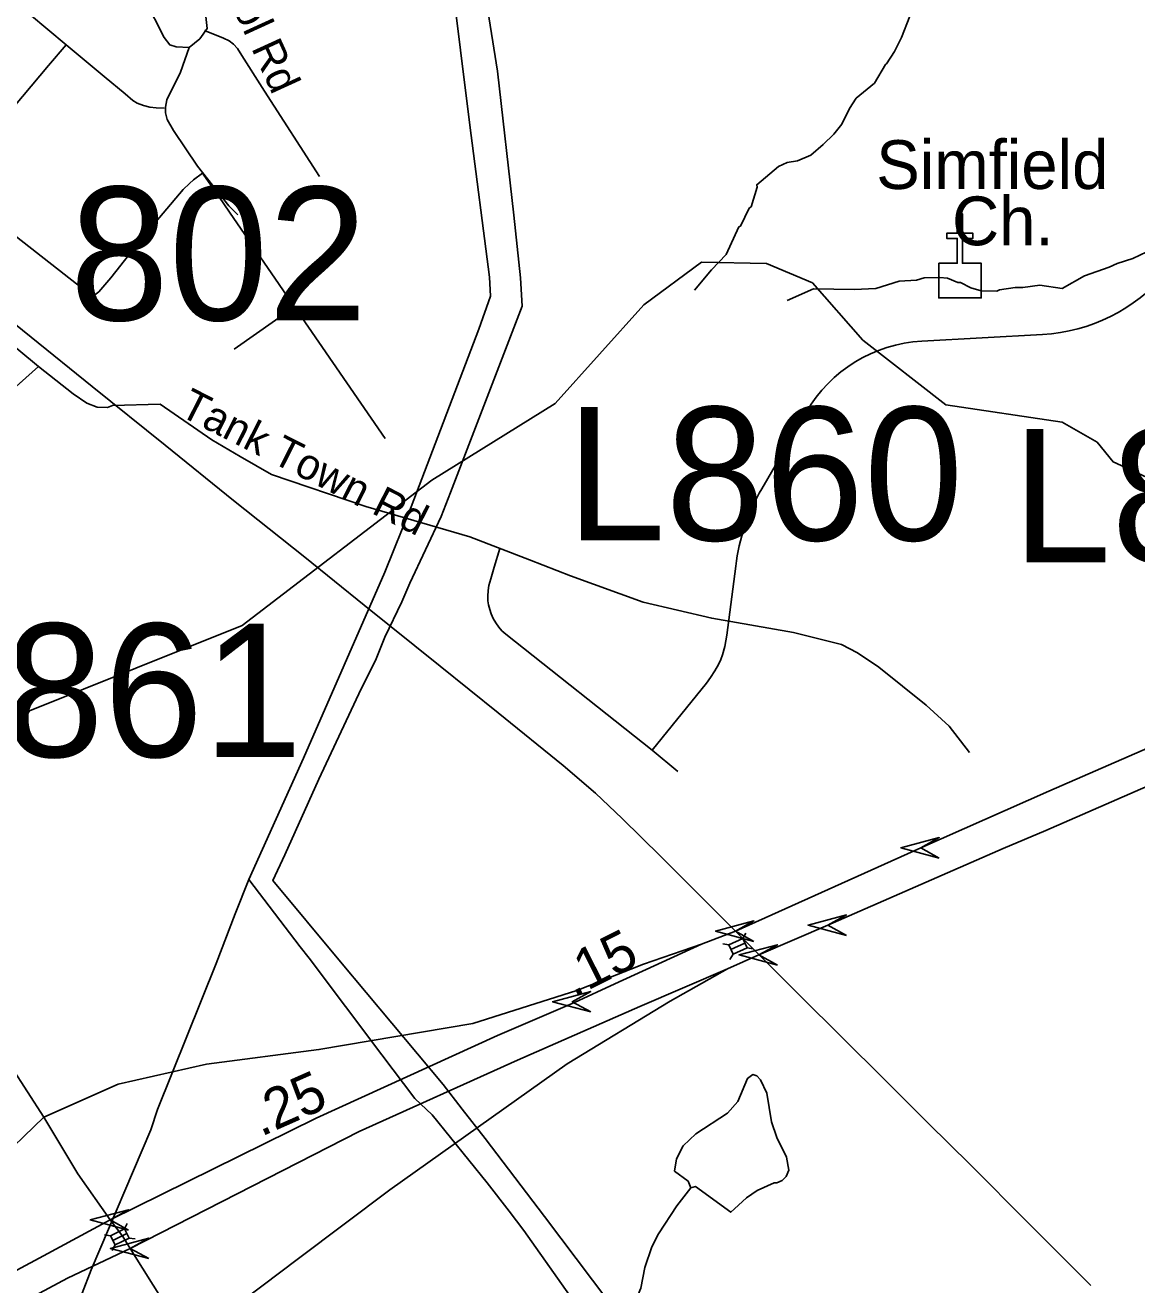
# Model space of a CAD drawing. Extents: x 1383679 to 1536984, y 460658 to 651027.
# Drawn here: x 1488551 to 1491967, y 496464 to 500337 of the extents above; entities that cross this region are included whole.
import ezdxf

# ---------------------------------------------------------------- set-up
doc = ezdxf.new("R2010")
doc.units = 0
for name, color, linetype in [('Exist Cultural Church CELL', 7, 'Continuous'), ('Exist Cultural Church Label', 7, 'Continuous'), ('Exist Hydrographic Creek Single Shore', 7, 'Continuous'), ('Exist Hydrographic Misc Water Feature', 7, 'Continuous'), ('Exist Railroad Mainline', 7, 'Continuous'), ('Exist Road Non-System Type 51', 7, 'Continuous'), ('Exist Road Non-System Type 51 Label', 7, 'Continuous'), ('Exist Road Primary Interstate Divided Center Attributed', 7, 'Continuous'), ('Exist Road Primary Interstate Ramp 1 Lane Attributed', 7, 'Continuous'), ('Exist Road Primary Interstate Structure Cantilever Sign Attributed CELL', 7, 'Continuous'), ('Exist Road Primary Interstate Structure Cantilever Sign Number Label', 7, 'Continuous'), ('Exist Road Primary Interstate Structure Standard Bridge CELL', 7, 'Continuous'), ('Exist Road Secondary Mileage Hundredths English Label', 7, 'Continuous'), ('Exist Road Secondary Structure Standard Bridge Attributed CELL', 7, 'Continuous'), ('Exist Road Secondary Structure Standard Bridge Number Label', 7, 'Continuous'), ('Exist Road Secondary Type 51 Attributed', 7, 'Continuous'), ('Exist Utilities Electrical Transmission Line', 7, 'Continuous')]:
    doc.layers.add(name, color=color, linetype=linetype)

msp = doc.modelspace()

# ---------------------------------------------------------------- linework, layer by layer
at = {"layer": 'Exist Cultural Church CELL'}
msp.add_lwpolyline([(1491358.2, 499604.4), (1491415.1, 499604.5), (1491415.1, 499680.7), (1491383.1, 499680.7), (1491383.1, 499696.6), (1491415.1, 499696.6), (1491415.1, 499756.8), (1491431.2, 499756.8), (1491431.2, 499696.6), (1491463.2, 499696.6), (1491463.2, 499680.7), (1491431.2, 499680.7), (1491431.2, 499604.5), (1491488.8, 499604.4), (1491488.8, 499498), (1491358.2, 499498)], close=True, dxfattribs=at)
at = {"layer": 'Exist Hydrographic Creek Single Shore'}
for points in [[(1488462.2, 498075.2), (1488564.3, 498228.5), (1489218.1, 498490.3), (1489801, 498938), (1490180.1, 499173.3), (1490452.1, 499476.4), (1490629, 499607.4), (1490829, 499603.4), (1490970, 499544.7), (1491125, 499367.7)], [(1493064, 498173.3), (1492733, 498337.5), (1492602, 498474.6), (1492286.9, 498563.1), (1492189, 498696.3), (1492182, 498765.4), (1492101, 498898.3), (1491894, 498994.4), (1491845, 499054.4), (1491738, 499115.7), (1491380, 499168.9), (1491125, 499367.7)]]:
    msp.add_lwpolyline(points, dxfattribs=at)
at = {"layer": 'Exist Hydrographic Misc Water Feature'}
for points in [[(1490607.4, 499521.7), (1490660.2, 499584.5), (1490705.1, 499631.6), (1490744, 499716.3), (1490748.7, 499718.7), (1490775.8, 499774.2), (1490781.9, 499778.1), (1490800.6, 499839), (1490799.2, 499845.8), (1490866.2, 499902.4), (1490892.5, 499913.9), (1490924.6, 499919.3), (1490965, 499936.5), (1491003.5, 499969.7), (1491036.1, 500001.1), (1491060.7, 500032.6), (1491083.7, 500080.1), (1491104.3, 500111.7), (1491161.2, 500158.6), (1491194.6, 500215.9), (1491198.3, 500217.8), (1491222.5, 500255.5), (1491244.2, 500298.2), (1491269.4, 500364.2)], [(1490892.4, 499490.2), (1490973.1, 499526.4), (1491098.4, 499523.5), (1491165.1, 499526.6), (1491237.2, 499549.5), (1491289.6, 499552.1), (1491313.8, 499559.6), (1491361.7, 499560.7), (1491385.7, 499558.2), (1491417.5, 499545.5), (1491425.5, 499545.4), (1491457.2, 499528.8), (1491489, 499520.2), (1491537, 499519.2), (1491545.1, 499523), (1491593.1, 499530), (1491617.1, 499529.6), (1491669.3, 499537), (1491737.1, 499527.2), (1491805.9, 499565.9), (1491882.4, 499592.3), (1491906.6, 499603.9), (1491954.9, 499618.9), (1492019.4, 499649.6)], [(1490596.3, 496761.9), (1490610.4, 496765.6), (1490719.2, 496686.5), (1490731.1, 496697.3), (1490767.7, 496730.5), (1490800.2, 496753.9), (1490852.6, 496776.9), (1490860.6, 496776.7), (1490876.8, 496784.4), (1490889, 496796.1), (1490897.4, 496816), (1490890.1, 496856.1), (1490861.3, 496916.7), (1490844.2, 496965), (1490829.9, 497053.3), (1490810.7, 497093.7), (1490798.9, 497105.9), (1490787, 497110.1), (1490770.8, 497098.4), (1490741.4, 497027), (1490708.8, 496991.7), (1490611.5, 496927.6), (1490572.8, 496890.4), (1490552, 496850.8), (1490546.7, 496813.4), (1490588.7, 496782.1), (1490596.3, 496761.9)], [(1490234.8, 495879.5), (1490244.2, 495916.9), (1490273.2, 495972.3), (1490364, 496114.5), (1490370.3, 496130.4), (1490408.9, 496161.7), (1490438.1, 496225.1), (1490429.8, 496421.3), (1490442.4, 496453), (1490455.6, 496516.7), (1490476.8, 496580.3), (1490497.7, 496619.9), (1490553.2, 496706.8), (1490596.3, 496761.9)]]:
    msp.add_lwpolyline(points, dxfattribs=at)
at = {"layer": 'Exist Railroad Mainline'}
msp.add_lwpolyline([(1488382.1, 499527.6), (1488569, 499376.9), (1488756.6, 499225.6), (1488981.4, 499045.2), (1489191.6, 498875.3), (1489410.2, 498700.4), (1489592.6, 498553.1), (1489826.1, 498366.2), (1490004.3, 498222.6), (1490204.4, 498059.8), (1490303.8, 497974.8), (1490385.6, 497897.6), (1490503.9, 497780.8), (1490733.4, 497551), (1490767.8, 497516.7), (1490932.1, 497352.4), (1491190.7, 497095.4), (1491220.1, 497066), (1491325.7, 496960.7), (1491456, 496832.1), (1491633.3, 496654), (1491826.2, 496461.8)], dxfattribs=at)
at = {"layer": 'Exist Road Non-System Type 51'}
for p, q in [((1488563.9, 500370.8), (1488677.1, 500276)), ((1489193.1, 499340.1), (1489378.9, 499470.9)), ((1489378.9, 499470.9), (1489656.9, 499065.8)), ((1488405, 499440.3), (1488592.4, 499287.1)), ((1491306.1, 499365.1), (1491677.5, 499385.6)), ((1490814.7, 498911.2), (1490951.5, 499147.5)), ((1489992.1, 498669.8), (1490009.2, 498727.8)), ((1490707.6, 498461), (1490734.5, 498673.4)), ((1490477.6, 498107.2), (1490556.9, 498041.9))]:
    msp.add_line(p, q, dxfattribs=at)
for points in [[(1488860.4, 500864.8), (1488950.5, 500704.3), (1488982.6, 500581), (1489022.7, 500517.5), (1489087.6, 500411.9), (1489106.5, 500363.1), (1489110.6, 500326.6), (1489087.6, 500294.1), (1489055.4, 500267.6)], [(1488819.4, 500615.5), (1488820.9, 500607.9), (1488822.4, 500571.8), (1488842.6, 500547.9), (1488867.7, 500505.3), (1488892.9, 500468.7), (1488919.6, 500414), (1488977.8, 500299), (1488995.5, 500276.6), (1489015.4, 500270.4), (1489055.4, 500267.6)], [(1489101.9, 500319.7), (1489160.8, 500296.8), (1489177.6, 500288.1), (1489191.4, 500278.3), (1489203.1, 500264.7), (1489216.6, 500243.2), (1489279.1, 500144.9), (1489286.4, 500133.8), (1489455.2, 499871.8)], [(1488677.1, 500276), (1488622.5, 500213.1), (1488489.6, 500053.3)], [(1488677.1, 500276), (1488793.5, 500179.2), (1488858.4, 500125.2), (1488882, 500105.1), (1488895.4, 500096.8), (1488914.5, 500089.2), (1488934.6, 500084), (1488953.6, 500082.4), (1488977.9, 500081.6)], [(1489055.4, 500267.6), (1489028, 500192.1), (1488986.5, 500106.7), (1488982.2, 500084.8), (1488981.9, 500066.8), (1488987.5, 500046.7), (1489007, 500012.4), (1489081, 499903.1), (1489177, 499781.3), (1489204.7, 499753)], [(1488524.9, 499685.7), (1488731.9, 499522.8), (1488751.1, 499509.9), (1488765.1, 499507.8), (1488776.9, 499516.3), (1488789.6, 499531.3), (1488814.4, 499560.2), (1488914, 499685.7), (1489036.2, 499831.5), (1489055.5, 499849.7), (1489068.4, 499861.5), (1489096.1, 499881.2)], [(1489096.1, 499881.2), (1489100.4, 499875), (1489145.9, 499809.5), (1489179.4, 499761.8), (1489378.9, 499470.9)], [(1488090.6, 498839.6), (1488163.4, 498878.3), (1488228, 498917.2), (1488292.7, 498960.2), (1488329.3, 498989.4), (1488386.4, 499052.5), (1488437.9, 499143.7), (1488484.8, 499191), (1488592.4, 499287.1)], [(1488592.4, 499287.1), (1488699, 499203.3), (1488740.6, 499174.6), (1488772.4, 499162), (1488804.4, 499161.5), (1488819.9, 499166.7), (1488965.9, 499170.9), (1489124.5, 499061.9), (1489211.9, 499010), (1489308.3, 498955), (1489597.9, 498856.3), (1489917.6, 498762.9), (1490100.7, 498692.8), (1490184.4, 498659.9)], [(1489992.1, 498669.8), (1489981.5, 498633.8), (1489976.1, 498613.9), (1489973.6, 498598.2), (1489972.4, 498580.9), (1489973.1, 498566.8), (1489975.1, 498553.8), (1489978.6, 498540.4), (1489983.4, 498527), (1489989.6, 498512.1), (1489997.6, 498498.8), (1490007, 498485.3), (1490016, 498474.8), (1490028.2, 498464.2), (1490477.6, 498107.2)], [(1490184.4, 498659.9), (1490226.4, 498643.4), (1490450.4, 498562.9), (1490660.8, 498513.1), (1490912.2, 498469), (1491059.8, 498432.7), (1491108.9, 498406.7), (1491174.5, 498362.6), (1491319.3, 498245.8), (1491390.4, 498180.9), (1491453.2, 498100.5)], [(1490477.6, 498107.2), (1490644.6, 498313.9), (1490656.9, 498331.2), (1490670.2, 498351.3), (1490682, 498371), (1490688.6, 498385.9), (1490693.9, 498400.4), (1490701.2, 498426), (1490707.6, 498461)]]:
    msp.add_lwpolyline(points, dxfattribs=at)
for centre, radius, start, end in [((1491648.2, 499917.9), 533.1, 273.1549, 6.6609), ((1491330.2, 498928.2), 437.6, 93.1549, 149.9185), ((1491362, 498594.2), 632.5, 149.9185, 172.8006)]:
    msp.add_arc(centre, radius, start, end, dxfattribs=at)
at = {"layer": 'Exist Road Primary Interstate Divided Center Attributed'}
for points in [[(1492453.7, 498311.9), (1491696.9, 497981.5), (1491303.1, 497807.3), (1490733.4, 497551)], [(1490708.8, 497435.4), (1490806, 497477.7), (1491017.8, 497569.6), (1491556.5, 497804.6), (1491687.3, 497860.3), (1492421.5, 498181.5)], [(1490733.4, 497551), (1490629.3, 497510.8)], [(1490629.3, 497510.8), (1490363.3, 497388.9), (1490239, 497331.7), (1490002.4, 497230.2), (1489445.4, 496975.7), (1488812, 496662.9)], [(1488874, 496575.5), (1489577.8, 496934.8), (1490064.4, 497154), (1490439.7, 497319.8), (1490708.8, 497435.4)], [(1488812, 496662.9), (1488607.8, 496553), (1488279, 496376.2), (1487950.7, 496191.5), (1487464.4, 495911.7), (1487350.6, 495839.1)], [(1487242.1, 495650.2), (1487506.3, 495820.9), (1488021.2, 496122.4), (1488305.7, 496283.1), (1488681, 496483.9), (1488874, 496575.5)]]:
    msp.add_lwpolyline(points, dxfattribs=at)
at = {"layer": 'Exist Road Primary Interstate Ramp 1 Lane Attributed'}
for points in [[(1490629.3, 497510.8), (1490450.9, 497449.5), (1490246.1, 497368.3), (1489926.4, 497266.8), (1489453.7, 497186.7), (1489108.5, 497141.6), (1488836.7, 497081), (1488608.4, 496979.5)], [(1489052.9, 496289.4), (1489390.5, 496544.6), (1489671.9, 496756.1), (1490216.6, 497142.8), (1490532.7, 497335.3), (1490708.8, 497435.4)], [(1488608.4, 496979.5), (1488452.8, 496829.3), (1488258.4, 496647.4), (1488027.4, 496427.5), (1487939.4, 496342.3), (1487646.4, 496073.1), (1487350.6, 495839.1)]]:
    msp.add_lwpolyline(points, dxfattribs=at)
at = {"layer": 'Exist Road Primary Interstate Structure Cantilever Sign Attributed CELL'}
for points in [[(1491359.9, 497775.7), (1491242.1, 497807.3), (1491359.9, 497838.9), (1491303.1, 497807.3)], [(1491074.6, 497538), (1490956.9, 497569.6), (1491074.6, 497601.1), (1491017.8, 497569.6)], [(1490289.2, 497302.6), (1490171.5, 497334.1), (1490289.2, 497365.7), (1490232.4, 497334.1)]]:
    msp.add_lwpolyline(points, close=True, dxfattribs=at)
at = {"layer": 'Exist Road Primary Interstate Structure Standard Bridge CELL'}
for p, q in [((1490756.4, 497528.3), (1490765.9, 497544.6)), ((1490694.7, 497512.3), (1490713.2, 497508.7)), ((1490716.8, 497463.6), (1490726.3, 497479.9)), ((1490719.7, 497494.3), (1490762.9, 497514)), ((1490769.4, 497499.8), (1490787.9, 497496.2)), ((1488856, 496635.4), (1488864.8, 496652.1)), ((1488794.9, 496617.2), (1488813.5, 496614.2)), ((1488820.6, 496600.1), (1488863.1, 496621.3)), ((1488870, 496607.5), (1488888.6, 496604.5)), ((1488818.8, 496569.3), (1488827.7, 496586))]:
    msp.add_line(p, q, dxfattribs=at)
for points in [[(1490726.3, 497479.9), (1490769.5, 497499.6), (1490756.4, 497528.4), (1490713.2, 497508.7)], [(1488827.7, 496586), (1488870.1, 496607.2), (1488856, 496635.5), (1488813.5, 496614.2)]]:
    msp.add_lwpolyline(points, close=True, dxfattribs=at)
at = {"layer": 'Exist Road Secondary Structure Standard Bridge Attributed CELL'}
for points in [[(1490790.2, 497519.5), (1490672.5, 497551), (1490790.2, 497582.6), (1490733.4, 497551)], [(1490862.8, 497446.1), (1490745, 497477.7), (1490862.8, 497509.2), (1490806, 497477.7)], [(1488868.8, 496631.4), (1488751.1, 496662.9), (1488868.8, 496694.5), (1488812, 496662.9)], [(1488930.8, 496544), (1488813.1, 496575.5), (1488930.8, 496607.1), (1488874, 496575.5)]]:
    msp.add_lwpolyline(points, close=True, dxfattribs=at)
at = {"layer": 'Exist Road Secondary Type 51 Attributed'}
for points in [[(1488608.4, 496979.5), (1488507.5, 497135.1), (1488240, 497543.1), (1488053.7, 497837.7), (1487121.2, 499298.8), (1486824.6, 499753.5), (1486637.6, 500042.8), (1486472.9, 500304.3), (1486378.1, 500425.4), (1486308.2, 500505.3), (1486228.3, 500582.8), (1486138.5, 500662.7), (1486075, 500701.7), (1485846.3, 500886.5), (1485715.5, 500990.5), (1485477.2, 501196.7), (1485170.2, 501452.2), (1484955.9, 501614.8)], [(1488812, 496662.9), (1488712.9, 496805.1), (1488608.4, 496979.5)], [(1488874, 496575.5), (1488851.5, 496612.2), (1488812, 496662.9)], [(1489052.9, 496289.4), (1488874, 496575.5)]]:
    msp.add_lwpolyline(points, dxfattribs=at)
at = {"layer": 'Exist Utilities Electrical Transmission Line'}
for points in [[(1489773.3, 501191.8), (1489917.5, 500028.9), (1489977.6, 499561.7), (1489980.6, 499503.6), (1489944.9, 499402.3), (1489737.6, 498855.4), (1489656.2, 498654.8), (1489406.4, 498083), (1489238, 497709.6)], [(1490588.9, 496086.1), (1490146.7, 496673.8), (1489964.7, 496913), (1489894.3, 497004.1), (1489835.3, 497079.1), (1489519.8, 497456.6), (1489311.9, 497706.3), (1489349.2, 497785.8), (1489453.3, 498018), (1489583.9, 498295.9), (1489627.5, 498383.2), (1489656.7, 498454.7), (1489708.6, 498563.9), (1489733.5, 498621.4), (1489829.1, 498826), (1489858.4, 498899.4), (1490078.2, 499472.1), (1490073.6, 499560.2), (1490052.8, 499752.5), (1490002.5, 500195.5), (1489850.6, 501148.6)], [(1486239.8, 490359.7), (1486492, 490953.6), (1486799.4, 491620.8), (1487018.4, 492251.2), (1487294.3, 492946.8), (1487548.7, 493556.7), (1487772.2, 494113.1), (1488115.9, 494905.5), (1488420.5, 495648.7), (1488753.4, 496509.4), (1488936.8, 496940.5), (1488957.8, 497002.1), (1489137.5, 497451.3), (1489196, 497604.2), (1489238, 497709.6)], [(1490784.4, 495230.4), (1490797.7, 495662.3), (1490788.2, 495686.5), (1490760.7, 495722.9), (1490600.2, 495929.8), (1490551.2, 495990.6), (1490509.9, 496027.3), (1490083.8, 496630.9), (1490038.8, 496689.6), (1489970.3, 496776.8), (1489801.9, 496985.7), (1489748.7, 497036.6), (1489646.9, 497170.3), (1489423.8, 497468.3), (1489396.5, 497502.7), (1489238, 497709.6)]]:
    msp.add_lwpolyline(points, dxfattribs=at)

# ---------------------------------------------------------------- texts
at = {"layer": 'Exist Cultural Church Label'}
for s, p in [('Simfield', (1491166.3, 499832.9)), ('Ch.', (1491399.1, 499659.8))]:
    msp.add_text(s, height=150, dxfattribs=at).set_placement(p)
at = {"layer": 'Exist Road Non-System Type 51 Label'}
for s, rotation, p in [('Matthews School Rd', 294.5722, (1488827.8, 501178.5)), ('Tank Town Rd', 333.0649, (1489020.1, 499138.6))]:
    msp.add_text(s, height=95, rotation=rotation, dxfattribs=at).set_placement(p)
at = {"layer": 'Exist Road Primary Interstate Structure Cantilever Sign Number Label'}
for s, p in [('L860', (1490213.7, 498752.4)), ('L888', (1491583.7, 498685.2)), ('L861', (1488182.7, 498086.6))]:
    msp.add_text(s, height=410.1, dxfattribs=at).set_placement(p)
at = {"layer": 'Exist Road Secondary Mileage Hundredths English Label'}
for s, rotation, p in [('.15', 26.6973, (1490236.4, 497346.1)), ('.25', 23.8403, (1489275.5, 496918))]:
    msp.add_text(s, height=125, rotation=rotation, dxfattribs=at).set_placement(p)
at = {"layer": 'Exist Road Secondary Structure Standard Bridge Number Label'}
msp.add_text('802', height=410.1, dxfattribs=at).set_placement((1488687.8, 499429.3))

doc.saveas('drawing.dxf')
